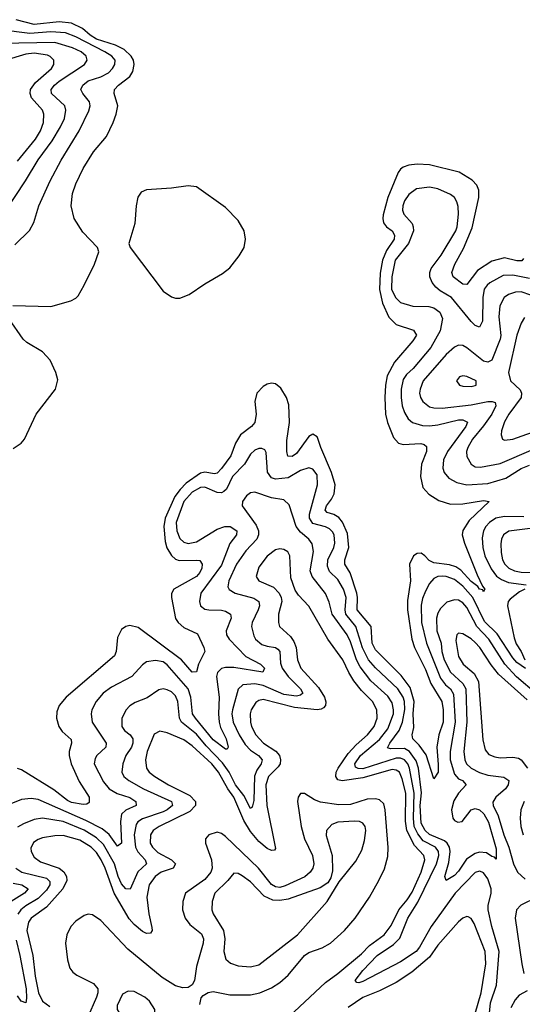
# Model space of a CAD drawing. Header units: inches. Extents: x 1843162 to 1959474, y 907081 to 1016326.
# Tile 630 of 656: x 1950761 to 1953176, y 984456 to 989185. Entities that reach past the tile are written whole.
import ezdxf

# ---------------------------------------------------------------- set-up
doc = ezdxf.new("R2010")
doc.units = ezdxf.units.IN
doc.header["$MEASUREMENT"] = 0
doc.layers.add('B9958', color=7, linetype='Continuous')

msp = doc.modelspace()

# ---------------------------------------------------------------- linework, layer by layer
at = {"layer": 'B9958', "color": 5}
for points, elevation in [([(1950727.6, 987812.4), (1950910, 987807.2), (1951006.1, 987833.9), (1951030, 987846.5), (1951041, 987859), (1951070, 987908.9), (1951119.4, 988010), (1951140.7, 988070), (1951134.5, 988090), (1951064.3, 988164.3), (1951021.8, 988230), (1951008.7, 988290), (1951015, 988350), (1951030, 988396.4), (1951066.4, 988470), (1951115.9, 988550), (1951177.1, 988622.9), (1951209.4, 988690.6), (1951224.5, 988730), (1951232.1, 988770), (1951214.6, 988830), (1951215.9, 988850), (1951235, 988870), (1951290, 988912.3), (1951304.2, 988935.8), (1951310.9, 988970), (1951307.2, 988990), (1951296.9, 989010), (1951262, 989042), (1951221.6, 989061.6), (1951130, 989090.7), (1951098.7, 989110), (1951062.2, 989142.2), (1951010, 989167.1), (1950950, 989174.5), (1950830, 989162.2), (1950744.5, 989184.5)], 420), ([(1950737.3, 988102.7), (1950808.1, 988171.9), (1950829, 988210), (1950852.7, 988290), (1950907.9, 988410), (1950959.9, 988510), (1951046.7, 988650), (1951093.6, 988746.4), (1951099, 988770), (1951095.9, 988790), (1951064.1, 988830), (1951054.3, 988850), (1951063.4, 988870), (1951090, 988890.5), (1951150, 988910.1), (1951186.7, 988930), (1951206.1, 988950), (1951217.6, 988970), (1951218.9, 988990), (1951203.4, 989010), (1951170.5, 989030), (1951030, 989101.7), (1950980.6, 989120.6), (1950910, 989126.9), (1950810, 989117.6), (1950670, 989136.3)], 440), ([(1950685.3, 988254.7), (1950788.9, 988410), (1950850, 988512.1), (1950917.2, 988602.8), (1950957.3, 988670), (1950975.4, 988710), (1950982.5, 988750), (1950977, 988770), (1950914, 988830), (1950912.4, 988850), (1950927.5, 988870), (1950951.1, 988890), (1951072.8, 988970), (1951084.3, 988990), (1951080.2, 989010), (1951056.5, 989030), (1951014.6, 989050), (1950930, 989075), (1950670, 989069.9)], 460), ([(1950750, 988505.5), (1950836.9, 988610), (1950861, 988650), (1950874.3, 988690), (1950877.3, 988730), (1950870.3, 988750.3), (1950818.2, 988810), (1950811.6, 988830), (1950813.3, 988850), (1950836.5, 988883.5), (1950913.1, 988950), (1950925, 988970), (1950925.3, 988990), (1950907.4, 989007.4), (1950893.6, 989013.6), (1950830, 989023.1), (1950790, 989018.6), (1950690, 988988.8)], 480), ([(1953182, 988038), (1953174.1, 988025.9), (1953150, 988025.8), (1953090, 988040.1), (1953030, 988025.4), (1952960.1, 987979.9), (1952910, 987911.9), (1952890, 987914.2), (1952844.2, 987950), (1952837, 987970), (1952851.7, 988010), (1952894, 988086), (1952935.2, 988184.8), (1952967.2, 988330), (1952966.4, 988366.4), (1952957.4, 988390), (1952934.2, 988414.2), (1952872.2, 988452.2), (1952730, 988486.7), (1952670.1, 988489.9), (1952630, 988486.5), (1952603.3, 988476.7), (1952590, 988466.8), (1952579.1, 988450), (1952529.5, 988330.5), (1952508, 988248), (1952505.3, 988230), (1952508.9, 988208.9), (1952523.3, 988190), (1952549.7, 988169.7), (1952561.8, 988150), (1952559.7, 988130), (1952524, 988076), (1952504.4, 988030), (1952493.3, 987966.7), (1952489, 987889), (1952503.3, 987823.3), (1952535.1, 987755.1), (1952570, 987721.1), (1952653, 987693), (1952666.7, 987670), (1952650, 987642.4), (1952561, 987539), (1952526.4, 987473.6), (1952518.6, 987430), (1952515.3, 987370), (1952519, 987290), (1952528.3, 987250), (1952557.6, 987177.6), (1952580.3, 987150), (1952603.9, 987143.9), (1952688.4, 987148.4), (1952704.2, 987144.2), (1952715, 987135), (1952715.6, 987110), (1952690.7, 987050), (1952685.9, 986990), (1952698.1, 986938.1), (1952726.2, 986906.2), (1952775.5, 986875.5), (1952830, 986857.4), (1952890, 986859.9), (1952990, 986875.5), (1953017.1, 986870), (1952921.1, 986778.9), (1952889.3, 986730.7), (1952886.7, 986710), (1952897.5, 986670), (1952958.3, 986518.3), (1952984.1, 986464.1), (1952996.5, 986450), (1952990, 986436.2), (1952985.6, 986445.6), (1952970, 986449.9), (1952962.4, 986462.4), (1952930, 986485.6), (1952880, 986540), (1952856, 986556), (1952826.1, 986566.1), (1952750, 986576.2), (1952727.7, 986587.7), (1952708, 986610), (1952690, 986621.8), (1952670, 986621), (1952652.2, 986610), (1952634.5, 986570), (1952639.3, 986490), (1952624.6, 986395.4), (1952623.4, 986350), (1952644.3, 986210), (1952657.6, 986170), (1952710, 986063.5), (1952737, 985997), (1952789.2, 985910), (1952795.2, 985870), (1952795.4, 985810), (1952774.4, 985750), (1952764.6, 985690), (1952772.2, 985607.8), (1952771.3, 985570), (1952750, 985539.3), (1952714.1, 985654.1), (1952679.7, 985699.7), (1952649.9, 985730), (1952647.3, 985750), (1952654.5, 985785.5), (1952651.3, 985850), (1952656.4, 985910), (1952636.6, 985976.6), (1952594.3, 986034.3), (1952470, 986158.5), (1952454.7, 986190), (1952449.3, 986270), (1952381.5, 986350), (1952383.5, 986410), (1952380.1, 986430), (1952347.9, 986527.9), (1952322.9, 986570), (1952322.6, 986590), (1952341.7, 986650), (1952336.2, 986716.2), (1952311.9, 986771.9), (1952294, 986794), (1952270, 986808.1), (1952237.9, 986817.9), (1952228.6, 986828.6), (1952234.8, 986850), (1952259, 986881), (1952272.2, 986907.8), (1952277.2, 986950), (1952258.9, 987010), (1952207, 987130), (1952193.4, 987173.4), (1952190, 987180.7), (1952170, 987194.5), (1952150, 987181.9), (1952090, 987100.4), (1952070, 987087.3), (1952049, 987089), (1952044.1, 987110), (1952044.1, 987164.1), (1952057.4, 987250), (1952054.7, 987334.7), (1952042.5, 987370), (1952015.4, 987415.4), (1951990, 987435.4), (1951970, 987438.7), (1951950, 987434.7), (1951930, 987423.5), (1951900.1, 987390), (1951890.1, 987350), (1951896.5, 987290), (1951890.3, 987249.7), (1951874.4, 987230), (1951822.1, 987190), (1951797.1, 987150), (1951774.6, 987090), (1951730, 987029.3), (1951710, 987006.6), (1951696.7, 987003.3), (1951650, 987011.9), (1951630, 987006.4), (1951561.2, 986958.8), (1951531.2, 986928.8), (1951506, 986894), (1951459.8, 986790), (1951453.6, 986750), (1951459, 986679), (1951467.9, 986647.9), (1951490, 986611.5), (1951510, 986594.3), (1951527.3, 986587.3), (1951610, 986589.1), (1951626.5, 986586.5), (1951637.8, 986570), (1951635.5, 986550), (1951626.1, 986530), (1951610, 986510.8), (1951502, 986450), (1951490.8, 986429.2), (1951490.1, 986410), (1951510, 986309.3), (1951521.7, 986290), (1951550, 986265), (1951614.8, 986234.8), (1951645.2, 986170), (1951650.2, 986150), (1951620.2, 986090), (1951610, 986052.7), (1951590, 986051.3), (1951537.7, 986110), (1951330, 986265.9), (1951290, 986275.2), (1951270, 986270.7), (1951250, 986255.6), (1951230, 986218), (1951224.2, 986150), (1951216, 986130), (1950983.9, 985930), (1950950.2, 985890), (1950939.2, 985860.8), (1950937.6, 985830), (1950948.6, 985790), (1950965.1, 985765.1), (1951007.5, 985727.5), (1951009.3, 985710), (1950998, 985670), (1950997.7, 985650), (1951007.7, 985610), (1951046, 985526), (1951094, 985450), (1951095, 985425), (1951083, 985417), (1951065.3, 985414.7), (1951010, 985424.5), (1950990, 985434.6), (1950925.3, 985485.3), (1950770, 985582.4), (1950750, 985588.1)], 420), ([(1953210, 987941.4), (1953130, 987958.1), (1953084.6, 987955.4), (1953019.7, 987920.3), (1953006.3, 987910), (1952992.1, 987890), (1952986.6, 987850), (1952984.2, 987735.8), (1952970, 987707.6), (1952950, 987715.3), (1952930, 987734.5), (1952835.9, 987850), (1952781.7, 987881.7), (1952760.3, 987900.3), (1952742.6, 987922.6), (1952731.8, 987950), (1952731.3, 987970), (1952737.6, 987990), (1952786.3, 988053.7), (1952856, 988170), (1952862.5, 988190), (1952869.3, 988250), (1952867.6, 988287.6), (1952861.7, 988310), (1952850.4, 988330.4), (1952830, 988345.5), (1952770, 988371.7), (1952730, 988380.8), (1952667.9, 988372.1), (1952630, 988345), (1952610, 988314.2), (1952601.3, 988290), (1952599.5, 988270), (1952606, 988250), (1952646.1, 988206.1), (1952652, 988190), (1952652.2, 988170), (1952628.4, 988110), (1952565.6, 988030), (1952548.4, 987950), (1952548, 987890), (1952566.4, 987850), (1952590, 987826.2), (1952650, 987808.8), (1952726.5, 987806.5), (1952750, 987801.3), (1952779.5, 987779.5), (1952792, 987750), (1952780.8, 987690), (1952736.6, 987610), (1952651.8, 987510), (1952619.6, 987480.4), (1952604.1, 987455.9), (1952593.6, 987410), (1952594, 987370), (1952598.5, 987330), (1952610, 987297.3), (1952627.5, 987267.5), (1952648.3, 987250), (1952695.7, 987235.7), (1952730, 987233.7), (1952770, 987238.8), (1952870, 987262.9), (1952890, 987263.1), (1952912.2, 987252.2), (1952904.2, 987230), (1952816.6, 987110), (1952796.9, 987070), (1952793.6, 987030), (1952800.9, 987010), (1952823, 986983), (1952861, 986961), (1952910, 986950.5), (1953010, 986956.9), (1953096.9, 986983.1), (1953170, 987028.4), (1953210, 987045.1)], 440), ([(1953309.4, 987829.4), (1953170, 987877.2), (1953143.9, 987876.1), (1953110, 987864.9), (1953088.7, 987850), (1953068.1, 987810), (1953062.8, 987757.2), (1953072, 987668), (1953069.3, 987650), (1953030, 987548.5), (1953010, 987539.6), (1952990, 987544.7), (1952910, 987609.2), (1952890, 987619.1), (1952870, 987620.6), (1952850, 987612), (1952810, 987577.2), (1952698.9, 987450), (1952684.6, 987410), (1952682.2, 987390), (1952686.1, 987370), (1952698.2, 987350), (1952730, 987325.1), (1952750, 987319.8), (1952790, 987318.8), (1952930, 987334.6), (1953010.1, 987350.1), (1953031.3, 987351.3), (1953045.6, 987345.6), (1953049.4, 987330), (1953028.9, 987290), (1952990, 987233.5), (1952937.1, 987170), (1952914.1, 987130), (1952908, 987110), (1952910, 987086), (1952930, 987050.3), (1952950, 987036.3), (1952975.3, 987035.3), (1953070, 987053.8), (1953390, 987190.9)], 460), ([(1950730, 987124.6), (1950767.6, 987150), (1950784, 987170), (1950839.3, 987290), (1950932.4, 987410), (1950944.4, 987455.6), (1950934.7, 987490), (1950907.1, 987550), (1950869.8, 987590), (1950794.5, 987634.5), (1950777, 987650), (1950708, 987750)], 420), ([(1953186.4, 987753.6), (1953170, 987726.6), (1953150, 987669.7), (1953110.1, 987490), (1953118.6, 987450), (1953166.2, 987406.2), (1953171.6, 987390), (1953170.1, 987370), (1953110.8, 987290), (1953090, 987253.7), (1953076, 987210), (1953074.7, 987190), (1953081.3, 987170), (1953090, 987165.6), (1953130, 987169.6), (1953270, 987220.1)], 480), ([(1953190.8, 986069.2), (1953150, 986097.1), (1953130, 986120.2), (1953054.3, 986234.3), (1952994.7, 986294.7), (1952937.6, 986410), (1952890, 986463.4), (1952850, 986496), (1952810.1, 986509.9), (1952790, 986511.6), (1952770, 986509.9), (1952750, 986500.2), (1952730, 986477.2), (1952710, 986440.3), (1952696, 986404), (1952690, 986372.7), (1952692.1, 986290), (1952714.7, 986190), (1952782.8, 986022.8), (1952806, 985990), (1952830.1, 985970), (1952845.1, 985945.1), (1952852.7, 985810), (1952829.5, 985670), (1952829, 985630), (1952850, 985560.5), (1952870, 985539), (1952888.4, 985530), (1952905.4, 985510), (1952869.5, 985470.5), (1952846.9, 985433.1), (1952836.1, 985390), (1952841.3, 985350), (1952850, 985337.9), (1952865.3, 985330), (1952886.9, 985333.1), (1952930, 985389.6), (1952950, 985396.4), (1952970.4, 985390), (1952991, 985370), (1953013.2, 985330), (1953050, 985203), (1953050, 985152.7), (1953042.8, 985162.8), (1953030, 985165), (1953003.5, 985183.5), (1952970, 985185.9), (1952950, 985180.1), (1952907.1, 985152.9), (1952870, 985094.5), (1952850, 985073.6), (1952809.5, 985050), (1952803.9, 985070), (1952823.3, 985136.7), (1952828.5, 985190), (1952826.1, 985210), (1952815.4, 985230), (1952801.4, 985241.4), (1952730, 985271.1), (1952709.3, 985290), (1952690, 985324.9), (1952685.7, 985410), (1952690.8, 985470.8), (1952676.3, 985590), (1952665, 985625), (1952633.7, 985670), (1952610, 985683.8), (1952542.5, 985682.5), (1952527.7, 985687.7), (1952539.1, 985710), (1952583.8, 985770), (1952599.9, 985810), (1952611.4, 985871.4), (1952609.5, 985909.5), (1952603.6, 985930), (1952577.7, 985970), (1952470, 986071.6), (1952436.9, 986110), (1952407.9, 986167.9), (1952375.5, 986270), (1952327.2, 986330), (1952324.6, 986350), (1952329.2, 986410), (1952316.8, 986450), (1952290, 986495.5), (1952250, 986534.8), (1952239.2, 986559.2), (1952241, 986590), (1952270.5, 986649.5), (1952274.8, 986670), (1952271, 986710), (1952264.1, 986724.1), (1952250, 986739.7), (1952230, 986749.5), (1952170, 986764.9), (1952152.9, 986790), (1952153.7, 986810), (1952192.1, 986950), (1952190, 986998), (1952170, 987026.2), (1952150, 987032.1), (1952110, 987019.3), (1952050, 986984.5), (1951990, 986978), (1951970, 986984.9), (1951952, 987012), (1951945.8, 987105.8), (1951938, 987118), (1951924.9, 987124.9), (1951910, 987124.4), (1951890, 987116.4), (1951870, 987097.7), (1951841.6, 987050), (1951783.3, 986990), (1951753.8, 986930), (1951741.7, 986918.3), (1951730, 986911.7), (1951710, 986913), (1951650, 986939.5), (1951630, 986937.7), (1951590, 986915), (1951550, 986869.9), (1951513.2, 986770), (1951515, 986730), (1951530, 986692.8), (1951550, 986675.1), (1951570, 986669.2), (1951610, 986677.4), (1951710, 986737), (1951746.3, 986750), (1951772, 986750), (1951803.5, 986730), (1951802.2, 986710), (1951770.6, 986669.4), (1951730, 986565.4), (1951631.8, 986430), (1951624.4, 986390), (1951629.3, 986370), (1951650, 986354.2), (1951670, 986349.6), (1951730, 986348.1), (1951750, 986343.6), (1951773.5, 986330), (1951776.6, 986310), (1951753.4, 986250), (1951755, 986230), (1951766.8, 986210), (1951846.8, 986126.8), (1951918.2, 986090), (1951936.3, 986070), (1951929.1, 986050.9), (1951790, 986073.1), (1951750, 986073.6), (1951730, 986068), (1951710.8, 986050), (1951706.5, 986030), (1951719, 985930), (1951715.3, 985850), (1951718.7, 985810), (1951725.4, 985785.4), (1951752.5, 985730), (1951763.1, 985690), (1951758.2, 985681.8), (1951750, 985681.6), (1951690, 985726.5), (1951605.8, 985830), (1951591.4, 985851.4), (1951583.2, 985930), (1951570.8, 985970), (1951470, 986086.5), (1951450, 986099.9), (1951412.8, 986107.2), (1951370, 986100.8), (1951350, 986085.6), (1951299.7, 986030), (1951201.3, 985978.7), (1951161.9, 985950), (1951128.1, 985910), (1951108, 985870), (1951103.5, 985850), (1951108.9, 985810), (1951176.8, 985710), (1951174.2, 985690), (1951131, 985650), (1951123.2, 985636.8), (1951119.2, 985610), (1951163.7, 985523.7), (1951190, 985491.2), (1951228.3, 985468.3), (1951290, 985449.5), (1951319.3, 985430), (1951319.6, 985410), (1951271.2, 985388.8), (1951250.4, 985369.6), (1951245.8, 985334.3), (1951250.1, 985230), (1951230, 985215.5), (1951191, 985271), (1951157.7, 985297.7), (1951078.2, 985338.2), (1950850, 985439.4), (1950815.3, 985444.7), (1950770, 985439.8), (1950710, 985415.4)], 440), ([(1953009.9, 984329.8), (1953023.3, 984463.3), (1953052.3, 984547.7), (1953065.3, 984710), (1953028.6, 984830), (1953012, 984910), (1953011.2, 984930), (1953026.7, 984990), (1953026.8, 985010), (1953010, 985057.8), (1952990, 985086.6), (1952983, 985090), (1952970, 985094.9), (1952950, 985088.4), (1952852.9, 984990), (1952738.5, 984830), (1952682.4, 984730), (1952665.4, 984710), (1952590, 984659.9), (1952410, 984565.6), (1952390, 984558.2), (1952380, 984560), (1952372.8, 984570), (1952410, 984618.4), (1952478.6, 984690), (1952557.3, 984742.7), (1952587.3, 984772.7), (1952626.3, 984870), (1952674.6, 984945.4), (1952763.5, 985130), (1952774.6, 985170), (1952773.1, 985190), (1952758.3, 985210), (1952700, 985240), (1952674.1, 985274.1), (1952656.8, 985310), (1952652.5, 985350), (1952655.4, 985470), (1952634.4, 985590), (1952626.5, 985610), (1952610.3, 985630), (1952590, 985638.2), (1952570, 985638), (1952410, 985587.3), (1952387.6, 985587.6), (1952375, 985595), (1952370.9, 985610), (1952398.9, 985650), (1952490, 985728.1), (1952530, 985779), (1952556.6, 985850), (1952557.4, 985870), (1952550, 985902.8), (1952530, 985935.6), (1952448.7, 986010), (1952396.5, 986076.5), (1952378.9, 986110), (1952350, 986196.3), (1952333.9, 986230), (1952262.6, 986330), (1952247.4, 986387.4), (1952230, 986428.3), (1952165.8, 986510), (1952157.1, 986537.2), (1952172.2, 986630), (1952166.6, 986666.6), (1952150.6, 986690), (1952110, 986722.7), (1952089.9, 986750), (1952055.1, 986855.1), (1952030, 986877.8), (1951970, 986888.7), (1951890, 986914.9), (1951870, 986912.4), (1951850, 986898), (1951831.2, 986870), (1951830.2, 986850), (1951897, 986757), (1951908.8, 986730), (1951908.9, 986710), (1951900.5, 986690), (1951846.9, 986633.1), (1951802.6, 986570), (1951765.2, 986490), (1951761.1, 986461.1), (1951767.1, 986447.1), (1951796, 986430), (1951886.4, 986406.4), (1951910.4, 986390.4), (1951912.7, 986370), (1951907, 986350), (1951878, 986290), (1951875, 986270), (1951885.1, 986225.1), (1951893.2, 986210), (1951924.3, 986184.3), (1951950, 986175.2), (1951989.7, 986169.7), (1952001.4, 986161.4), (1952010.5, 986150), (1952013.9, 986093.9), (1952022.7, 986070), (1952051, 986030), (1952110.6, 985970), (1952121, 985950), (1952110, 985939.8), (1952090, 985935.5), (1952030, 985943), (1951930, 985986.1), (1951890, 985995.2), (1951833.4, 985990), (1951810, 985968.5), (1951782.5, 985870), (1951780.6, 985850), (1951787.2, 985810), (1951815.1, 985750), (1951843.4, 985703.4), (1951870, 985676.6), (1951908.9, 985650), (1951925.9, 985630), (1951921.5, 985610), (1951899.6, 985580.4), (1951888.4, 985551.6), (1951885.7, 985434.3), (1951878.3, 985401.7), (1951870, 985396.4), (1951838, 985458), (1951798.2, 985510), (1951767.9, 985570), (1951735.1, 985615.1), (1951656.3, 985696.3), (1951610, 985753.4), (1951538.7, 985810), (1951529.2, 985830), (1951520.4, 985910), (1951510, 985937.3), (1951490, 985956.1), (1951470, 985966.3), (1951450, 985970.5), (1951430, 985965.7), (1951372.7, 985927.3), (1951315.5, 985904.5), (1951290.6, 985889.4), (1951270, 985868.4), (1951251.4, 985828.6), (1951251.5, 985790), (1951264.6, 985770), (1951291.7, 985750), (1951303.6, 985730), (1951305, 985710), (1951298.4, 985690), (1951270.6, 985650), (1951255.8, 985610), (1951251.5, 985570), (1951261.3, 985550), (1951285.8, 985530), (1951356.3, 985490), (1951490.1, 985430), (1951494.8, 985410), (1951470.1, 985390), (1951450, 985380.2), (1951350, 985347.1), (1951327.6, 985332.4), (1951320, 985320), (1951310.1, 985270), (1951316.7, 985210), (1951327.8, 985187.8), (1951363.1, 985150), (1951370.8, 985130), (1951328.7, 985091.3), (1951291.1, 985008.9), (1951270, 985009.5), (1951250, 985033.6), (1951233.5, 985070), (1951215.8, 985130), (1951163.6, 985223.6), (1951130, 985255.8), (1951070, 985291.7), (1950970, 985332.9), (1950870, 985349), (1950830, 985343.2), (1950778.2, 985321.8), (1950750, 985305.7)], 460), ([(1953183.9, 986796.1), (1953090, 986798.7), (1953049.3, 986790.7), (1953018.3, 986770), (1952999.9, 986750), (1952990.1, 986730), (1952983.4, 986696.6), (1952985.9, 986650), (1952996.5, 986610), (1953026.8, 986546.8), (1953052, 986512), (1953075.8, 986495.8), (1953110, 986481), (1953194.4, 986470)], 440), ([(1953290, 986750.2), (1953111.3, 986728.7), (1953085.5, 986710), (1953076, 986690), (1953072.5, 986667.5), (1953074.2, 986625.8), (1953081.2, 986590), (1953091.2, 986570), (1953111.8, 986550), (1953138.2, 986538.2), (1953170, 986531.9), (1953290, 986529.8)], 460), ([(1952030, 984372.9), (1952230, 984559.8), (1952290, 984603), (1952402.7, 984697.3), (1952442.1, 984737.9), (1952512.6, 984790), (1952545.6, 984834.4), (1952583, 984910), (1952622.6, 984957.4), (1952646.2, 984993.7), (1952689.3, 985090), (1952707.7, 985150), (1952701.9, 985170), (1952657.9, 985217.9), (1952621.4, 985290), (1952614.7, 985334.7), (1952615.5, 985470), (1952599, 985539), (1952585.6, 985570), (1952570, 985580.9), (1952550, 985582.7), (1952410, 985542.6), (1952310, 985529.3), (1952290, 985533.3), (1952279.2, 985550), (1952281.4, 985570), (1952291.3, 985590), (1952339.3, 985660.7), (1952377.6, 985702.4), (1952431.7, 985750), (1952463.3, 985790), (1952478.4, 985830), (1952476.1, 985870), (1952455.3, 985910), (1952403.3, 985963.3), (1952366.4, 986010), (1952341.8, 986050), (1952313.9, 986110), (1952240.8, 986210), (1952150, 986367.9), (1952100.8, 986420.8), (1952084.7, 986444.7), (1952064.3, 986504.3), (1952058.6, 986610), (1952048.4, 986628.4), (1952030, 986640.3), (1952010, 986642.4), (1951990, 986638), (1951950, 986608.2), (1951910, 986554.8), (1951897.1, 986510), (1951910.3, 986490), (1951979.6, 986459.6), (1952007.6, 986430), (1952017.3, 986410), (1952020.4, 986390), (1952004.7, 986330), (1952003.9, 986290), (1952009.4, 986270), (1952062.3, 986222.3), (1952078.5, 986198.5), (1952089.2, 986170), (1952096.3, 986110), (1952111.1, 986070), (1952196.8, 985976.8), (1952225.3, 985930), (1952231.9, 985908.1), (1952230.5, 985890), (1952220.3, 985879.7), (1952210, 985873), (1952189.7, 985870.3), (1952081.4, 985881.4), (1951930, 985918.9), (1951910, 985915), (1951894.9, 985905.1), (1951872.3, 985870), (1951867.7, 985850), (1951869.6, 985810), (1951874.7, 985790), (1951894.7, 985750), (1951932.4, 985710), (1951991.4, 985671.4), (1952009.1, 985650), (1952014.7, 985630), (1952012.2, 985610), (1952003.4, 985596.6), (1951956.7, 985550), (1951943.8, 985510), (1951948.6, 985410), (1951990, 985203.7), (1951984.7, 985195.3), (1951970, 985193.7), (1951950, 985204), (1951910, 985237.6), (1951870, 985285.9), (1951838.3, 985338.3), (1951790.2, 985450), (1951760.1, 985490), (1951715.4, 985570), (1951683.5, 985610), (1951590, 985697.5), (1951550, 985726.4), (1951470, 985759.9), (1951433.3, 985766.7), (1951406.5, 985753.5), (1951374, 985670), (1951364.6, 985630), (1951369.4, 985590), (1951383.5, 985570), (1951409.4, 985550), (1951475.2, 985510), (1951578.3, 985458.3), (1951606.2, 985430), (1951605.2, 985410), (1951578.9, 985381.1), (1951430.2, 985310), (1951401.4, 985290), (1951388.7, 985270), (1951388.3, 985230), (1951398.5, 985210), (1951424.5, 985184.5), (1951490.1, 985150), (1951509.5, 985130), (1951498.6, 985110), (1951440.5, 985090), (1951411.6, 985070), (1951382.9, 985030), (1951371, 984970), (1951381.4, 984890), (1951395.7, 984824.3), (1951396.6, 984810), (1951390, 984796.8), (1951370, 984795.7), (1951350, 984805.2), (1951310, 984839.1), (1951286.6, 984866.6), (1951214.1, 984990), (1951170.8, 985110), (1951152, 985150), (1951130, 985184.5), (1951104.3, 985210), (1951050, 985244.6), (1950970, 985266.2), (1950930, 985265.1), (1950870, 985254.9), (1950850, 985247.9), (1950827.4, 985232.6), (1950813.9, 985206.1), (1950815.1, 985190), (1950830, 985162), (1950859.9, 985139.9), (1950950, 985109.2), (1950972.5, 985092.5), (1950986.3, 985070), (1950987.1, 985050), (1950967.5, 985010), (1950890, 984921.6), (1950816.3, 984870), (1950803.5, 984850), (1950794.8, 984810), (1950823.1, 984690), (1950834.5, 984590), (1950851.4, 984510), (1950870, 984470.1), (1950905.4, 984445.4)], 480), ([(1953187.3, 986450), (1953163.1, 986436.9), (1953118, 986402), (1953107.8, 986390), (1953104.8, 986370), (1953136.4, 986216.4), (1953146.2, 986186.3), (1953170, 986149.3), (1953188.1, 986110)], 440), ([(1953245.9, 985945.9), (1953147.7, 986027.7), (1953091.1, 986090), (1953014.5, 986210), (1952957.6, 986270), (1952910, 986361), (1952890, 986383.8), (1952870, 986396), (1952850, 986398.6), (1952813.6, 986386.4), (1952782.6, 986357.4), (1952770, 986333.7), (1952764.2, 986310), (1952765.5, 986250), (1952786.1, 986190), (1952789.1, 986150), (1952801, 986110), (1952830.5, 986050.5), (1952890, 985997.1), (1952904.3, 985970), (1952909.5, 985810), (1952895.5, 985670), (1952899.1, 985630), (1952907, 985610), (1952929.4, 985590), (1952970, 985569.3), (1953010, 985556.3), (1953087.2, 985547.2), (1953110.9, 985530), (1953108, 985510), (1953094.5, 985490), (1953049.2, 985450), (1953034, 985426), (1953036.3, 985410), (1953060.1, 985360.1), (1953087.4, 985270), (1953111.2, 985210), (1953134.2, 985130), (1953153.5, 985090), (1953190, 985056.8)], 460), ([(1953198.5, 985918.5), (1953061.5, 986041.5), (1953025.6, 986085.6), (1952972.1, 986170), (1952950, 986193.3), (1952930, 986211), (1952890, 986235.1), (1952870, 986238.3), (1952861.7, 986230), (1952856.5, 986203.5), (1952870, 986126.7), (1952891.6, 986090), (1952944.9, 986044.9), (1952965.7, 986005.7), (1952985.7, 985725.7), (1952997.1, 985677.2), (1953015.7, 985655.7), (1953043.6, 985643.6), (1953070, 985640.1), (1953130, 985643.1), (1953157.2, 985637.2), (1953169.6, 985629.7), (1953201.5, 985590)], 480), ([(1951625.9, 984454.1), (1951632.9, 984487), (1951641.6, 984498.4), (1951666.9, 984513.1), (1951690, 984517.2), (1951770, 984500.6), (1951870, 984501), (1951915.1, 984510), (1951970, 984534.8), (1952010, 984560.7), (1952050, 984596), (1952129.5, 984690.5), (1952150, 984703.8), (1952213.8, 984726.1), (1952253.7, 984750), (1952322, 984810), (1952372.4, 984870), (1952442.2, 984970), (1952486.5, 985050), (1952513.2, 985106.8), (1952530, 985164.9), (1952531.7, 985208.3), (1952517.3, 985390), (1952510, 985418.2), (1952490, 985438.4), (1952470, 985443.1), (1952430, 985440.9), (1952350, 985415.8), (1952293.8, 985413.8), (1952206.2, 985426.2), (1952177.9, 985437.9), (1952130, 985468.7), (1952110, 985467.8), (1952098.5, 985450), (1952095.2, 985430), (1952112.8, 985310), (1952129.2, 985250), (1952168.3, 985170), (1952174.3, 985130), (1952168.7, 985110), (1952156.1, 985090), (1952131.4, 985068.6), (1952036, 985024), (1952010, 985017), (1951990, 985019.4), (1951970, 985031.3), (1951908.2, 985110), (1951750, 985262), (1951730, 985276.5), (1951710, 985282.9), (1951670, 985269.7), (1951653.6, 985250), (1951652.8, 985230), (1951682.5, 985150), (1951684.8, 985110), (1951679, 985090), (1951650, 985055), (1951556.8, 984990), (1951544, 984950), (1951543.6, 984910), (1951555.1, 984870), (1951579, 984839), (1951633.9, 984793.9), (1951644.2, 984770), (1951642.6, 984750), (1951610, 984637), (1951600.2, 984570), (1951590.2, 984549.8), (1951570, 984536.2), (1951545.3, 984534.7), (1951510, 984544), (1951444.7, 984584.7), (1951279.7, 984719.7), (1951150, 984858.5), (1951110, 984885.8), (1951090, 984888.2), (1951070, 984881.5), (1951030, 984855.7), (1951006.1, 984830), (1950986.5, 984790), (1950980.8, 984750), (1950990.1, 984670), (1951000.9, 984630), (1951015.4, 984610), (1951035.6, 984595.6), (1951115.9, 984555.9), (1951135.5, 984530), (1951136.5, 984510), (1951130.1, 984490), (1951087.1, 984390)], 520), ([(1953185, 985430), (1953168.7, 985390), (1953165, 985350), (1953168.4, 985310), (1953179.5, 985270)], 480), ([(1950741.5, 985110), (1950771.4, 985090), (1950890, 985060.8), (1950905.3, 985045.3), (1950905.8, 985030), (1950890, 985003.4), (1950850, 984963.1), (1950790.7, 984929.3), (1950766.7, 984910), (1950751.3, 984888.7)], 460), ([(1950730, 985038.1), (1950771.7, 985030), (1950801.8, 985010), (1950783, 984990), (1950719.1, 984950)], 440), ([(1953247, 984970), (1953168.8, 984931.2), (1953148.7, 984910), (1953141.7, 984870), (1953173, 984650), (1953183.1, 984603.1)], 460), ([(1952950, 984411.3), (1952978.4, 984510), (1953000.1, 984650), (1952998, 984710), (1952943.9, 984843.9), (1952930, 984868.2), (1952915.5, 984875.5), (1952910, 984877.3), (1952890, 984868.7), (1952870, 984851.8), (1952770, 984739.5), (1952730, 984681.3), (1952644.5, 984610), (1952570, 984561), (1952490, 984520.6), (1952410, 984489.1), (1952339.5, 984440.5)], 480), ([(1950743.3, 984763.3), (1950762.1, 984690), (1950792.2, 984530), (1950794.2, 984485.9), (1950790, 984462.4), (1950767.9, 984470), (1950750, 984497)], 460), ([(1953198.9, 984521.1), (1953160.2, 984499.8), (1953142.2, 984477.8), (1953120.7, 984439.3)], 460)]:
    msp.add_lwpolyline(points, dxfattribs=dict(at, elevation=elevation))
for points, elevation in [([(1951570, 988386.9), (1951490, 988375.8), (1951370, 988367.6), (1951344.4, 988355.6), (1951328.1, 988331.9), (1951320.3, 988290), (1951313.9, 988206.1), (1951285.5, 988110), (1951292.2, 988090), (1951450, 987881.3), (1951490, 987854), (1951510, 987847.7), (1951530, 987847.8), (1951575.7, 987864.3), (1951650, 987915.7), (1951734.8, 987965.2), (1951770, 987992.6), (1951815.7, 988050), (1951839.8, 988090), (1951846.3, 988130), (1951838.7, 988170), (1951810, 988220.3), (1951750, 988282.5), (1951610, 988381.7)], 420), ([(1952890, 987474.2), (1952874.8, 987470), (1952860.3, 987450), (1952873.4, 987430), (1952890, 987424.5), (1952930, 987423.5), (1952950, 987428.1), (1952954.5, 987430), (1952953.6, 987450), (1952910, 987470.9)], 480), ([(1952370, 985335.3), (1952289.1, 985330.9), (1952261.3, 985318.7), (1952235.6, 985290), (1952233.1, 985266.9), (1952262.8, 985170), (1952263.5, 985096.5), (1952256.4, 985063.6), (1952241.3, 985038.7), (1952205, 985015), (1952050, 984959.9), (1952010, 984953.7), (1951976.6, 984956.6), (1951934.8, 984974.8), (1951870, 985044), (1951830, 985073.3), (1951810, 985084.6), (1951790, 985086), (1951760.5, 985050), (1951698.6, 984990), (1951685.5, 984950), (1951684.2, 984910), (1951690.9, 984890), (1951739.5, 984810), (1951745.9, 984770), (1951742.3, 984710), (1951751.8, 984671.8), (1951773.4, 984653.4), (1951810, 984640.7), (1951870, 984635.4), (1951910, 984645.4), (1952095.8, 984790), (1952238.5, 984950), (1952295.8, 985044.2), (1952376.6, 985143.4), (1952404.1, 985195.9), (1952417.5, 985242.5), (1952423.4, 985290), (1952421.1, 985310), (1952410, 985326), (1952393.2, 985333.2)], 540), ([(1951281.2, 984518.8), (1951255.4, 984504.6), (1951228.9, 984450), (1951228.7, 984430), (1951237.8, 984417.7), (1951261.6, 984401.6), (1951310, 984383.6), (1951330, 984380.2), (1951370, 984383.1), (1951389.7, 984390.3), (1951409.5, 984410.5), (1951409.6, 984430), (1951384.7, 984470), (1951361.6, 984490), (1951310, 984517.2)], 540)]:
    msp.add_lwpolyline(points, close=True, dxfattribs=dict(at, elevation=elevation))

doc.saveas('drawing.dxf')
